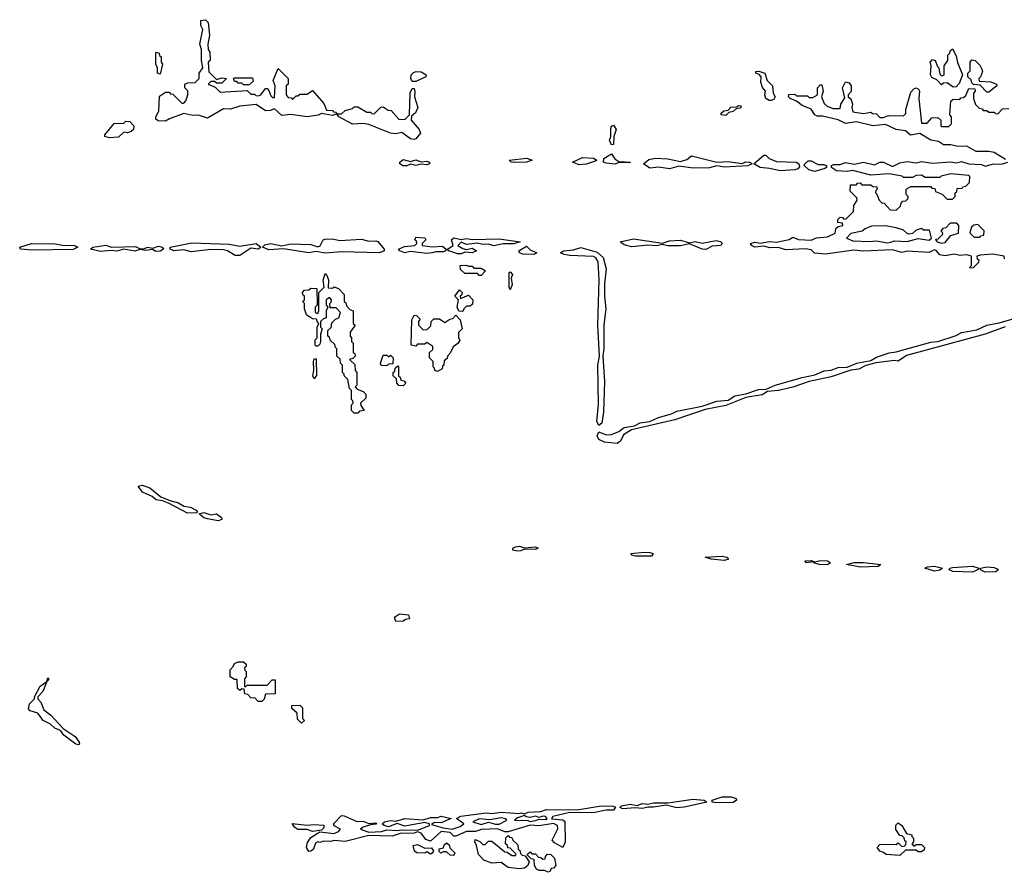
# Model space of a CAD drawing. Extents: x 1980017 to 2252640, y 74400 to 266395.
# Tile 351 of 388: x 2190440 to 2195871, y 220298 to 225000. Entities that reach past the tile are written whole.
import ezdxf

# ---------------------------------------------------------------- set-up
doc = ezdxf.new("R2010")
doc.units = 0

msp = doc.modelspace()

# ---------------------------------------------------------------- linework, layer by layer
at = {"layer": '0CON20XD'}
for points in [[(2192615, 224338.8), (2192595, 224343.3), (2192548.3, 224378.3), (2192515, 224370), (2192485, 224373.8), (2192365, 224422.5), (2192335, 224427.5), (2192275, 224423.3), (2192200, 224465), (2192190, 224480), (2192165, 224472.5), (2192105, 224482.5), (2192086.4, 224473.6), (2192025, 224463.8), (2191935, 224476.7), (2191885, 224472.5), (2191845, 224507.5), (2191821.7, 224498.3), (2191795, 224497.5), (2191745, 224532.5), (2191655, 224523.3), (2191603, 224507), (2191565, 224507.5), (2191475, 224457.5), (2191427, 224473), (2191395, 224471.2), (2191345, 224482.5), (2191266.4, 224453.6), (2191245, 224440), (2191203, 224443), (2191191.7, 224451.7), (2191190, 224465), (2191207.5, 224495), (2191211.7, 224578.3), (2191245, 224600), (2191265, 224600), (2191271.7, 224591.7), (2191285, 224590), (2191335, 224540), (2191345, 224540), (2191357, 224553), (2191367.5, 224585), (2191367, 224607), (2191350, 224625), (2191350, 224645), (2191368.3, 224651.7), (2191407, 224653), (2191430, 224675), (2191430, 224705), (2191450, 224735), (2191442.5, 224775), (2191442.5, 224835), (2191433.3, 224865), (2191450, 224945), (2191438.3, 224968.3), (2191440, 224995), (2191465, 225000), (2191480, 224985), (2191487.5, 224915), (2191477.5, 224865), (2191480, 224835), (2191488.3, 224821.7), (2191490, 224775), (2191480, 224765), (2191483, 224713), (2191525, 224670), (2191555, 224680), (2191580, 224675), (2191555, 224650), (2191525, 224650), (2191515, 224660), (2191495, 224660), (2191480, 224645), (2191518.3, 224628.3), (2191545, 224600), (2191695, 224610), (2191715, 224590), (2191735, 224590), (2191741.7, 224581.7), (2191755, 224580), (2191770, 224585), (2191795, 224620), (2191805, 224620), (2191815, 224610), (2191825, 224580), (2191835, 224570), (2191845, 224570), (2191850, 224635), (2191837.5, 224665), (2191865, 224730), (2191920, 224675), (2191920, 224645), (2191910, 224635), (2191910, 224585), (2191921.7, 224571.7), (2191938.3, 224568.3), (2191945, 224560), (2191965, 224580), (2191975, 224580), (2191985, 224590), (2192025, 224590), (2192055, 224610), (2192118.3, 224538.3), (2192131.7, 224501.7), (2192165, 224500), (2192171.7, 224491.7), (2192185, 224490), (2192190, 224480), (2192215, 224480), (2192235, 224500), (2192275, 224510), (2192285, 224520), (2192305, 224520), (2192355, 224490), (2192375, 224490), (2192381.7, 224481.7), (2192395, 224480), (2192431.7, 224518.3), (2192445, 224520), (2192471.7, 224501.7), (2192488.3, 224498.3), (2192531.7, 224451.7), (2192565, 224450), (2192590, 224475), (2192593.6, 224596.4), (2192605, 224620), (2192615, 224620), (2192620, 224605), (2192617.5, 224575), (2192636.7, 224515), (2192623, 224487), (2192601.7, 224468.3), (2192600, 224445), (2192644.1, 224394.1), (2192651.2, 224375), (2192625, 224343.8), (2192615, 224338.8)], [(2195588.3, 224628.3), (2195555, 224652.5), (2195535, 224650), (2195525, 224640), (2195498.3, 224668.3), (2195470.7, 224680.7), (2195463.3, 224695), (2195467.5, 224745), (2195462.5, 224765), (2195475, 224780), (2195490, 224775), (2195501.7, 224741.7), (2195510, 224735), (2195515, 224700), (2195525, 224690), (2195540, 224695), (2195540, 224745), (2195560, 224775), (2195560, 224805), (2195570, 224815), (2195571.7, 224828.3), (2195585, 224840), (2195605, 224800), (2195613, 224763), (2195640, 224695), (2195622.5, 224647.5), (2195605, 224630), (2195588.3, 224628.3)], [(2191215, 224700), (2191200, 224705), (2191200, 224735), (2191190, 224755), (2191190, 224815), (2191195, 224820), (2191210, 224815), (2191211.7, 224801.7), (2191220, 224795), (2191220, 224765), (2191227.5, 224755), (2191215, 224700)], [(2195785, 224600), (2195775, 224600), (2195738.3, 224638.3), (2195701.7, 224641.7), (2195691.7, 224651.7), (2195688.3, 224668.3), (2195670, 224685), (2195670, 224705), (2195681.7, 224718.3), (2195682.5, 224765), (2195691.7, 224778.3), (2195710, 224775), (2195735, 224750), (2195747, 224727), (2195750, 224715), (2195740, 224685), (2195730, 224675), (2195731.7, 224661.7), (2195796.4, 224656.4), (2195827.5, 224645), (2195830, 224635), (2195785, 224600)], [(2191705, 224640), (2191675, 224640), (2191665, 224650), (2191645, 224650), (2191638.3, 224658.3), (2191625, 224660), (2191620, 224675), (2191625, 224680), (2191725, 224680), (2191728.3, 224661.7), (2191705, 224640)], [(2192625, 224660), (2192605, 224660), (2192596.7, 224675), (2192600, 224695), (2192611.7, 224708.3), (2192626.1, 224713.9), (2192655, 224712.5), (2192682.5, 224695), (2192680, 224685), (2192625, 224660)], [(2194585, 224554), (2194574, 224554), (2194556.2, 224566.2), (2194550, 224585), (2194553.3, 224605), (2194536.4, 224626.4), (2194527.5, 224655), (2194530, 224685), (2194518.3, 224698.3), (2194500, 224705), (2194500, 224715), (2194516.4, 224716.4), (2194550, 224705), (2194562.5, 224665), (2194592.5, 224635), (2194596.7, 224595), (2194606.7, 224575), (2194599.7, 224560.3), (2194585, 224554)], [(2195878.3, 224228.3), (2195815, 224266.7), (2195785, 224272.5), (2195715, 224272.5), (2195665, 224302.5), (2195615, 224300), (2195575, 224310), (2195535, 224310), (2195507.7, 224327.7), (2195466.4, 224336.4), (2195405, 224372.5), (2195353, 224363), (2195325, 224386.7), (2195274, 224394), (2195215, 224422.5), (2195145, 224413.8), (2195055, 224436.7), (2194995, 224426.7), (2194955, 224447.5), (2194868.3, 224468.3), (2194838.3, 224468.3), (2194826, 224476), (2194805, 224506.7), (2194755, 224527.5), (2194725, 224550), (2194690, 224565), (2194680, 224575), (2194681.7, 224588.3), (2194715, 224590), (2194725, 224580), (2194785, 224580), (2194795, 224570), (2194815, 224570), (2194840, 224585), (2194840, 224625), (2194855, 224640), (2194865, 224640), (2194872.5, 224605), (2194862.5, 224575), (2194877, 224537), (2194893, 224523), (2194925, 224510), (2194965, 224510), (2194970, 224535), (2194991.7, 224568.3), (2194977.5, 224625), (2194995, 224657.5), (2195015, 224652.5), (2195026.7, 224635), (2195026.4, 224603.6), (2195010, 224585), (2195010, 224575), (2195023.6, 224563.6), (2195033.3, 224535), (2195030, 224515), (2195035, 224492.5), (2195095, 224482.5), (2195135, 224490), (2195143, 224483), (2195165, 224480), (2195185, 224460), (2195205, 224460), (2195231.7, 224471.7), (2195315, 224470), (2195327, 224483), (2195327.5, 224505), (2195355, 224600), (2195371.2, 224618.8), (2195385, 224623.8), (2195397.7, 224617.7), (2195403.3, 224605), (2195400, 224565), (2195415, 224430), (2195445, 224430), (2195471.7, 224458.3), (2195505, 224460), (2195520, 224445), (2195520, 224415), (2195525, 224410), (2195565, 224410), (2195580, 224425), (2195580, 224465), (2195570, 224475), (2195575, 224550), (2195588.3, 224561.7), (2195625, 224560), (2195631.7, 224568.3), (2195645, 224570), (2195658.3, 224581.7), (2195675, 224620), (2195708.3, 224618.3), (2195710, 224605), (2195700, 224595), (2195700, 224565), (2195711.7, 224531.7), (2195731.7, 224511.7), (2195748.3, 224508.3), (2195755, 224500), (2195775, 224500), (2195785, 224490), (2195815, 224490), (2195821.7, 224481.7), (2195835, 224480), (2195861.7, 224508.3), (2195895, 224510)], [(2194335, 224472.5), (2194310, 224475), (2194310, 224485), (2194323, 224497), (2194348.3, 224501.7), (2194363, 224517), (2194395, 224520), (2194405, 224527.5), (2194420, 224525), (2194415, 224512.5), (2194391.7, 224508.3), (2194376.1, 224493.9), (2194351.7, 224488.3), (2194335, 224472.5)], [(2190935, 224347.5), (2190910, 224355), (2190910, 224365), (2190961.7, 224428.3), (2191015, 224430), (2191025, 224440), (2191048.3, 224438.3), (2191070, 224415), (2191067.5, 224395), (2191055, 224383.3), (2191035, 224376.7), (2191015, 224380), (2190985, 224351.2), (2190935, 224347.5)], [(2193705, 224310), (2193693.8, 224335), (2193700, 224355), (2193700.3, 224399.7), (2193705, 224412.5), (2193715, 224417.5), (2193730, 224395), (2193716.7, 224355), (2193715, 224312.5), (2193705, 224310)], [(2193525, 224200), (2193490, 224215), (2193545, 224240.6), (2193605.8, 224235.8), (2193622.5, 224225), (2193619.3, 224220.7), (2193565, 224204), (2193525, 224200)], [(2193725, 224204), (2193675, 224208), (2193660, 224215), (2193661.2, 224235), (2193705, 224260), (2193723.1, 224233.1), (2193745, 224217.5), (2193807.5, 224215), (2193805, 224210), (2193745, 224212.5), (2193725, 224204)], [(2194025, 224178), (2193965, 224185.8), (2193915, 224180.8), (2193880, 224205), (2193910.5, 224229.5), (2193947.1, 224237.1), (2194015, 224233.3), (2194085, 224217.1), (2194120.3, 224229.7), (2194145, 224250), (2194285, 224214), (2194348.3, 224218.3), (2194425, 224206.7), (2194445, 224216), (2194467.5, 224215), (2194480, 224205), (2194456.1, 224193.9), (2194325, 224187.5), (2194285, 224194), (2194245, 224183.8), (2194155, 224180.8), (2194075, 224192), (2194025, 224178)], [(2194635, 224166.2), (2194575, 224180), (2194525, 224184), (2194490, 224205), (2194545, 224253.3), (2194555, 224253.3), (2194574.3, 224234.3), (2194615, 224217.5), (2194725, 224213.8), (2194737.5, 224205), (2194741.7, 224188.3), (2194732.5, 224177.5), (2194715, 224172.5), (2194635, 224166.2)], [(2192575, 224193.3), (2192553.6, 224193.6), (2192537.5, 224205), (2192537.5, 224215), (2192555, 224228.8), (2192595, 224217.5), (2192625, 224226.7), (2192655, 224216.7), (2192685, 224220), (2192700, 224215), (2192700, 224205), (2192685, 224200), (2192655, 224202.5), (2192625, 224196.7), (2192595, 224202.5), (2192575, 224193.3)], [(2193171.7, 224211.7), (2193150, 224215), (2193140, 224225), (2193237, 224237), (2193267.5, 224225), (2193235, 224214.3), (2193171.7, 224211.7)], [(2194825, 224163.3), (2194792.3, 224172.3), (2194767.5, 224195), (2194770, 224205), (2194788.8, 224221.2), (2194805, 224222), (2194845, 224200.8), (2194875, 224201.2), (2194890, 224195), (2194890, 224185), (2194880.7, 224179.3), (2194825, 224163.3)], [(2195021.7, 224088.3), (2195055, 224090), (2195061.7, 224098.3), (2195075, 224100), (2195085, 224090), (2195135, 224090), (2195145, 224080), (2195168.3, 224078.3), (2195170, 224065), (2195161.7, 224058.3), (2195160, 224045), (2195168.3, 224038.3), (2195180, 224005), (2195195, 223990), (2195208.3, 223988.3), (2195241.7, 223951.7), (2195275, 223950), (2195298.3, 223971.7), (2195301.7, 223988.3), (2195311.7, 223998.3), (2195328.3, 224001.7), (2195338.3, 224011.7), (2195340, 224025), (2195330, 224035), (2195330, 224065), (2195355, 224080), (2195465, 224080), (2195471.7, 224071.7), (2195488.3, 224068.3), (2195491.7, 224051.7), (2195528.3, 224038.3), (2195555, 224010), (2195585, 224010), (2195600, 224025), (2195600, 224045), (2195608.3, 224051.7), (2195611.7, 224068.3), (2195638.3, 224071.7), (2195641.7, 224078.3), (2195658.3, 224081.7), (2195678.3, 224101.7), (2195680, 224135), (2195675, 224140), (2195575, 224150), (2195523, 224137), (2195515, 224130), (2195435, 224130), (2195415, 224142.5), (2195385, 224140), (2195365, 224130), (2195315, 224130), (2195307, 224137), (2195235, 224150), (2195135, 224142.5), (2195035, 224167.5), (2195005, 224162.5), (2194945, 224166.7), (2194917.5, 224185), (2194917.5, 224195), (2194928.3, 224201.7), (2194965, 224202), (2194995, 224212.5), (2195043.6, 224203.6), (2195094.3, 224214.3), (2195155, 224200), (2195185, 224213.8), (2195205, 224214), (2195255, 224190), (2195295, 224210), (2195335, 224217.5), (2195385, 224211.4), (2195415, 224218), (2195475, 224209.2), (2195575, 224216), (2195605, 224211.4), (2195635, 224217.1), (2195675.5, 224204.5), (2195745, 224201.2), (2195765, 224192.5), (2195806.2, 224203.8), (2195860, 224205), (2195890, 224215)], [(2195871.7, 223681.7), (2195870, 223695), (2195805, 223706), (2195738.3, 223701.7), (2195720, 223695), (2195721.7, 223681.7), (2195730, 223675), (2195728.3, 223661.7), (2195698.3, 223631.7), (2195685, 223630), (2195680, 223635), (2195690, 223645), (2195690, 223695), (2195665, 223702.5), (2195625, 223700), (2195593.6, 223706.4), (2195545, 223697.5), (2195515, 223702.5), (2195495, 223727.5), (2195485, 223730), (2195455, 223716.7), (2195335, 223723.8), (2195305, 223715.8), (2195255, 223730), (2195095, 223722.9), (2195041.1, 223728.9), (2194885, 223706.7), (2194823, 223713), (2194805, 223730), (2194775, 223736.2), (2194665, 223730.8), (2194623.6, 223743.6), (2194577.7, 223742.3), (2194545, 223750), (2194495, 223746.2), (2194477.5, 223755), (2194470, 223765), (2194495, 223773.8), (2194525, 223766.7), (2194575, 223776.2), (2194615, 223773.3), (2194685, 223787.5), (2194705, 223800), (2194735, 223787.5), (2194805, 223783.3), (2194835, 223797.5), (2194895, 223802.5), (2194938.3, 223821.7), (2194941.7, 223848.3), (2194955, 223860), (2194980, 223865), (2194978.3, 223878.3), (2194951.7, 223881.7), (2194951.7, 223898.3), (2194965, 223910), (2194978.3, 223908.3), (2194985, 223900), (2194998.3, 223901.7), (2195038.3, 223941.7), (2195040, 223975), (2195060, 224005), (2195058.3, 224018.3), (2195020, 224055), (2195021.7, 224088.3)], [(2195225, 223770), (2195245, 223773.8), (2195265, 223780), (2195335, 223777.5), (2195395, 223792.5), (2195456.7, 223783.3), (2195470, 223795), (2195458.3, 223838.3), (2195425, 223840), (2195415, 223847.5), (2195385, 223840), (2195365, 223820), (2195345, 223817.5), (2195335, 223820), (2195315, 223840), (2195275, 223852.5), (2195215, 223862.5), (2195138.3, 223861.7), (2195103, 223847), (2195087, 223833), (2195025, 223820), (2195000, 223795), (2195035, 223780), (2195125, 223776.7), (2195165, 223781.2), (2195225, 223770)], [(2195525, 223766.7), (2195545, 223771.2), (2195575, 223810), (2195618.3, 223821.7), (2195620, 223865), (2195608.3, 223878.3), (2195573, 223877), (2195548.3, 223851.7), (2195531.7, 223848.3), (2195520, 223835), (2195528.3, 223828.3), (2195530, 223815), (2195505, 223790), (2195491.7, 223788.3), (2195500, 223775), (2195525, 223766.7)], [(2195735, 223800), (2195741.7, 223808.3), (2195758.3, 223811.7), (2195760, 223835), (2195725, 223870), (2195703, 223867), (2195690, 223855), (2195680, 223825), (2195705, 223800), (2195735, 223800)], [(2190508.7, 223728.7), (2190443.6, 223733.6), (2190440, 223745), (2190504.6, 223765.4), (2190635, 223764.4), (2190675, 223755.8), (2190742.5, 223755), (2190760, 223745), (2190735, 223732.5), (2190508.7, 223728.7)], [(2191191.7, 223721.7), (2191173, 223733), (2191135, 223727.5), (2191105, 223732.5), (2191075, 223722.5), (2191015, 223733.8), (2190975, 223722.5), (2190945, 223727.5), (2190885, 223722), (2190830, 223735), (2190843.9, 223746.1), (2190915, 223755.8), (2190946.1, 223746.1), (2191078.8, 223748.8), (2191105, 223736.7), (2191125, 223736.7), (2191145, 223746), (2191175, 223740), (2191205, 223750), (2191225.6, 223745.6), (2191233.3, 223735), (2191215, 223722.5), (2191191.7, 223721.7)], [(2191629.1, 223699.1), (2191585.4, 223725.4), (2191565, 223730), (2191495, 223732.5), (2191385, 223719.4), (2191345, 223730), (2191290, 223725), (2191270, 223735), (2191270, 223745), (2191390.2, 223769.8), (2191595, 223761.8), (2191655, 223750.6), (2191745, 223765.8), (2191770, 223745), (2191757.5, 223735), (2191715, 223739.2), (2191655, 223699.2), (2191629.1, 223699.1)], [(2192125, 223711.5), (2192075, 223721.1), (2192035, 223714.2), (2191895, 223736.7), (2191815, 223730), (2191780, 223745), (2191792.1, 223757.9), (2191825, 223765.6), (2191885, 223753.3), (2191935.6, 223764.4), (2192045, 223759.4), (2192085, 223746.9), (2192096.7, 223753.3), (2192114.3, 223785.7), (2192125, 223788.8), (2192165, 223790.8), (2192205, 223782.5), (2192325, 223789.2), (2192365, 223779.2), (2192405, 223780.8), (2192415.8, 223775.8), (2192451.2, 223735), (2192450, 223725), (2192425, 223714.5), (2192215, 223720.4), (2192125, 223711.5)], [(2192685, 223710), (2192595, 223721.2), (2192564.1, 223714.1), (2192537.5, 223725), (2192530, 223735), (2192561.7, 223748.3), (2192620, 223755), (2192630, 223765), (2192628.3, 223778.3), (2192620, 223785), (2192625, 223800), (2192675, 223797.5), (2192680, 223785), (2192660, 223765), (2192660, 223755), (2192715, 223746.7), (2192771.7, 223751.7), (2192792.5, 223735), (2192790, 223725), (2192775, 223718.8), (2192735, 223720), (2192715, 223714), (2192685, 223710)], [(2192855, 223708.6), (2192807.5, 223725), (2192800, 223735), (2192830, 223755), (2192822.5, 223785), (2192835, 223797.5), (2192875, 223787.5), (2192905, 223793.3), (2192935, 223787.5), (2193085, 223791.2), (2193200, 223775), (2193165.9, 223764.1), (2193106.1, 223763.9), (2193055, 223752.5), (2193025, 223762.5), (2192995, 223760), (2192965, 223767.5), (2192905, 223760), (2192875, 223772.5), (2192857.5, 223755), (2192885, 223737.5), (2192905, 223732.5), (2192935, 223740), (2192960, 223725), (2192935, 223714), (2192895, 223717.5), (2192875, 223708.8), (2192855, 223708.6)], [(2194225, 223732), (2194205, 223734), (2194135, 223763.3), (2194085, 223752.9), (2194015, 223752.5), (2193985, 223760), (2193955, 223752), (2193905, 223756.7), (2193816.8, 223746.8), (2193775, 223758), (2193752.5, 223775), (2193825, 223791.9), (2193985, 223767.5), (2194025, 223780), (2194085, 223784), (2194135, 223770), (2194165, 223776), (2194205, 223768), (2194281.7, 223781.7), (2194305, 223776.7), (2194315, 223767.5), (2194307.5, 223755), (2194258.8, 223751.2), (2194225, 223732)], [(2193275, 223704.2), (2193215, 223707.5), (2193196.7, 223715), (2193192.5, 223725), (2193235, 223750), (2193255, 223730), (2193292.5, 223715), (2193275, 223704.2)], [(2193635, 222762.5), (2193624, 222785), (2193631.9, 222875), (2193629.4, 223095), (2193638, 223145), (2193628.1, 223315), (2193635.6, 223565), (2193630, 223665), (2193617.3, 223687.3), (2193605, 223693.6), (2193475, 223700), (2193442.5, 223705), (2193422.5, 223715), (2193440, 223725), (2193495, 223730), (2193535, 223742.9), (2193625, 223717.8), (2193657.7, 223687.6), (2193674.6, 223625), (2193666.3, 223543.7), (2193665.5, 223474.5), (2193673.5, 223405), (2193661.8, 223315), (2193662.4, 223187.6), (2193657.1, 223145), (2193665.5, 223004.5), (2193660, 222835), (2193650, 222775), (2193635, 222762.5)], [(2192985, 223590), (2192975, 223590), (2192965, 223600), (2192895, 223600), (2192871.7, 223621.7), (2192870, 223645), (2192903, 223647), (2192915, 223640), (2192935, 223640), (2192945, 223630), (2192985, 223630), (2193010, 223615), (2192985, 223590)], [(2192305, 222830), (2192285, 222830), (2192270, 222845), (2192270, 222875), (2192280, 222885), (2192278.3, 222898.3), (2192270, 222905), (2192270, 222955), (2192260, 222965), (2192250, 223015), (2192230, 223035), (2192230, 223045), (2192220, 223055), (2192220, 223095), (2192210, 223105), (2192208.3, 223128.3), (2192190, 223145), (2192190, 223185), (2192181.7, 223191.7), (2192178.3, 223208.3), (2192151.7, 223231.7), (2192148.3, 223248.3), (2192140, 223255), (2192140, 223285), (2192158.3, 223301.7), (2192161.7, 223328.3), (2192181.7, 223348.3), (2192200, 223355), (2192210, 223385), (2192185, 223410), (2192151.7, 223411.7), (2192150, 223435), (2192158.3, 223441.7), (2192160, 223455), (2192148.3, 223468.3), (2192130, 223455), (2192130, 223425), (2192140, 223415), (2192130, 223395), (2192130, 223355), (2192115, 223350), (2192100, 223335), (2192100, 223305), (2192107.5, 223295), (2192100, 223265), (2192100, 223225), (2192095, 223210), (2192085, 223200), (2192075, 223200), (2192070, 223205), (2192070, 223235), (2192080, 223245), (2192080, 223305), (2192090, 223325), (2192080, 223335), (2192078.3, 223348.3), (2192055, 223350), (2192021.7, 223371.7), (2192010, 223405), (2192010, 223435), (2192000, 223445), (2192010, 223455), (2192010, 223475), (2192001.7, 223481.7), (2192000, 223495), (2192011.7, 223508.3), (2192035, 223510), (2192045, 223520), (2192078.3, 223518.3), (2192080, 223425), (2192070, 223415), (2192070, 223385), (2192085, 223380), (2192090, 223395), (2192090, 223495), (2192120, 223525), (2192113, 223563), (2192125, 223600), (2192135, 223590), (2192142.5, 223565), (2192141.7, 223521.7), (2192165, 223520), (2192175, 223527.5), (2192198.3, 223518.3), (2192230, 223485), (2192230, 223445), (2192238.3, 223438.3), (2192241.7, 223421.7), (2192261.7, 223401.7), (2192280, 223395), (2192280, 223325), (2192290, 223315), (2192262.5, 223277.5), (2192262.5, 223255), (2192270, 223245), (2192270, 223225), (2192280, 223215), (2192280, 223165), (2192288.3, 223158.3), (2192290, 223145), (2192278.3, 223131.7), (2192260, 223125), (2192288.3, 223098.3), (2192290, 223065), (2192300, 223055), (2192300, 222985), (2192290, 222975), (2192301.7, 222961.7), (2192335, 222950), (2192350, 222935), (2192348.3, 222911.7), (2192320, 222885), (2192321.7, 222871.7), (2192340, 222845), (2192315, 222840), (2192305, 222830)], [(2193145, 223510), (2193140, 223525), (2193140, 223605), (2193145, 223610), (2193157.5, 223595), (2193150, 223575), (2193157, 223537), (2193145, 223510)], [(2192885, 223390), (2192861.7, 223391.7), (2192852.5, 223415), (2192860, 223455), (2192840, 223475), (2192865, 223510), (2192880, 223495), (2192878.3, 223481.7), (2192870, 223475), (2192871.7, 223461.7), (2192915, 223480), (2192940, 223455), (2192938.3, 223431.7), (2192925, 223420), (2192905, 223420), (2192890, 223405), (2192885, 223390)], [(2192745, 223060), (2192730, 223065), (2192728.3, 223078.3), (2192720, 223085), (2192720, 223115), (2192700, 223135), (2192700, 223165), (2192718.3, 223181.7), (2192718.3, 223198.3), (2192685, 223220), (2192675, 223210), (2192635, 223210), (2192625, 223200), (2192600, 223205), (2192603.3, 223345), (2192615, 223370), (2192628.3, 223368.3), (2192648.3, 223348.3), (2192640, 223335), (2192640, 223315), (2192665, 223290), (2192688.3, 223291.7), (2192708.3, 223311.7), (2192710, 223335), (2192725, 223350), (2192755, 223350), (2192785, 223330), (2192811.7, 223348.3), (2192828.3, 223351.7), (2192845, 223370), (2192870, 223345), (2192880, 223295), (2192860, 223275), (2192860, 223245), (2192867, 223233), (2192856.4, 223213.6), (2192830, 223195), (2192815, 223160), (2192800, 223145), (2192798.3, 223131.7), (2192781.7, 223118.3), (2192780, 223095), (2192771.7, 223088.3), (2192770, 223075), (2192745, 223060)], [(2195875, 223306.2), (2195765, 223266), (2195331.5, 223148.5), (2195285, 223117.5), (2195265, 223121.2), (2195162.9, 223107.1), (2195107.7, 223092.3), (2195067.9, 223072.1), (2195023.9, 223066.1), (2194915, 223030), (2194795, 223004), (2194705, 222972.9), (2194625, 222954.2), (2194565, 222950), (2194535, 222931.4), (2194445, 222916.7), (2194335, 222872.5), (2194220.3, 222849.7), (2194053.9, 222793.9), (2193815, 222738.8), (2193770.2, 222709.8), (2193754.2, 222675), (2193735, 222662.9), (2193665, 222670.6), (2193634.5, 222684.5), (2193625.7, 222705), (2193635, 222726.2), (2193675, 222710.4), (2193705, 222712.5), (2193745, 222728.1), (2193775, 222750.6), (2193830.8, 222759.2), (2193863.1, 222776.9), (2193916.1, 222783.9), (2193963.5, 222806.5), (2194034.6, 222825.4), (2194065, 222840), (2194205, 222869.2), (2194285, 222896.5), (2194347.7, 222902.3), (2194384.6, 222925.4), (2194445, 222935.7), (2194515, 222961.1), (2194557, 222963), (2194607.5, 222985), (2194755.7, 223025.7), (2194825, 223040.6), (2194877.2, 223062.8), (2194915, 223067.8), (2194955, 223081.5), (2195005, 223083.3), (2195057.5, 223105), (2195135, 223120), (2195165, 223138.9), (2195235, 223163.3), (2195275, 223168.1), (2195465, 223221.4), (2195505, 223225.8), (2195605, 223257.5), (2195635, 223275.6), (2195720, 223290), (2195774.2, 223315.8), (2195842.7, 223327.3), (2195925, 223352)], [(2192065, 223020), (2192057.5, 223035), (2192062.5, 223065), (2192060, 223115), (2192065, 223130), (2192075, 223130), (2192077, 223037), (2192065, 223020)], [(2192465, 223090), (2192433, 223093), (2192430, 223105), (2192445, 223150), (2192465, 223150), (2192475, 223140), (2192485, 223150), (2192500, 223135), (2192498.3, 223101.7), (2192475, 223100), (2192465, 223090)], [(2192555, 222980), (2192531.7, 222981.7), (2192520, 222995), (2192518.3, 223018.3), (2192500, 223035), (2192500, 223055), (2192508.3, 223061.7), (2192511.7, 223078.3), (2192525, 223090), (2192530, 223085), (2192530, 223035), (2192538.3, 223028.3), (2192541.7, 223011.7), (2192558.3, 223008.3), (2192570, 222995), (2192555, 222980)], [(2191365, 222278.8), (2191265, 222332.5), (2191227, 222347), (2191192.3, 222352.3), (2191170, 222370), (2191117.5, 222395), (2191093, 222427), (2191115, 222432.5), (2191157.7, 222417.7), (2191219.3, 222369.3), (2191267.5, 222347.5), (2191315.9, 222335.9), (2191345, 222316.7), (2191381.7, 222311.7), (2191412.5, 222295), (2191420, 222285), (2191415, 222280), (2191365, 222278.8)], [(2191535, 222236.2), (2191475, 222246.7), (2191455, 222253.3), (2191430, 222275), (2191455, 222281.2), (2191495, 222270), (2191525, 222273.8), (2191553.3, 222255), (2191555, 222243.3), (2191535, 222236.2)], [(2193185, 222068.8), (2193160, 222075), (2193160, 222085), (2193175, 222093.3), (2193195.9, 222095.9), (2193225, 222087.5), (2193285, 222092.5), (2193300, 222085), (2193285, 222077.5), (2193225, 222080), (2193205, 222071.2), (2193185, 222068.8)], [(2193925, 222042), (2193835, 222042), (2193820, 222045), (2193810, 222055), (2193885.9, 222064.1), (2193915, 222062), (2193933.3, 222055), (2193925, 222042)], [(2194325, 222016.7), (2194254.1, 222024.1), (2194220, 222035), (2194315, 222041.2), (2194340, 222035), (2194350, 222025), (2194345, 222023.3), (2194325, 222016.7)], [(2194895, 221992.5), (2194850, 221995), (2194820, 222005), (2194820, 222010), (2194780, 222005), (2194770, 222015), (2194805, 222018), (2194825, 222010), (2194855, 222017.5), (2194895, 222016), (2194912.5, 222005), (2194895, 221992.5)], [(2195075, 221980), (2195000, 221995), (2195043, 222007), (2195095, 222005.8), (2195190, 221995), (2195175, 221984.2), (2195075, 221980)], [(2195485, 221957.5), (2195432.5, 221975), (2195447, 221983), (2195485, 221985.8), (2195530, 221975), (2195515, 221964), (2195485, 221957.5)], [(2195695, 221953.1), (2195586.4, 221956.4), (2195567.5, 221965), (2195570, 221975), (2195585, 221978.8), (2195695, 221986), (2195730, 221975), (2195722.5, 221965), (2195695, 221953.1)], [(2195765, 221952.9), (2195740, 221965), (2195740, 221975), (2195775, 221982), (2195815, 221978.8), (2195835, 221970), (2195836.7, 221965), (2195825, 221954), (2195765, 221952.9)], [(2192515, 221680), (2192507.5, 221705), (2192535, 221723.3), (2192585, 221716.7), (2192590, 221695), (2192568.3, 221691.7), (2192555, 221682.5), (2192515, 221680)], [(2191775, 221240), (2191755, 221240), (2191738.3, 221258.3), (2191715, 221260), (2191698.3, 221278.3), (2191681.7, 221281.7), (2191678.3, 221308.3), (2191665, 221310), (2191655, 221300), (2191641.7, 221311.7), (2191640, 221360), (2191625, 221360), (2191600, 221375), (2191600, 221415), (2191618.3, 221431.7), (2191625, 221450), (2191645, 221457.5), (2191675, 221457.5), (2191690, 221445), (2191688.3, 221431.7), (2191680, 221425), (2191681.7, 221411.7), (2191690, 221405), (2191690, 221375), (2191680, 221365), (2191680, 221325), (2191685, 221320), (2191695, 221330), (2191805, 221330), (2191831.7, 221358.3), (2191848.3, 221358.3), (2191848.3, 221281.7), (2191795, 221280), (2191788.3, 221251.7), (2191775, 221240)], [(2190765, 221000), (2190750, 221005), (2190683.9, 221053.9), (2190665, 221080), (2190633, 221093), (2190610, 221115), (2190570, 221135), (2190540, 221175), (2190498.3, 221188.3), (2190488.3, 221198.3), (2190493.9, 221226.1), (2190522.5, 221255), (2190522.5, 221265), (2190553.3, 221325), (2190590, 221350), (2190595, 221370), (2190600, 221365), (2190597.5, 221355), (2190590, 221350), (2190567.5, 221295), (2190540, 221265), (2190540, 221255), (2190556.1, 221236.1), (2190573.6, 221193.6), (2190612.5, 221165), (2190680.7, 221090.7), (2190746.4, 221046.4), (2190767.5, 221015), (2190770, 221005), (2190765, 221000)], [(2191995, 221120), (2191971.7, 221141.7), (2191970, 221175), (2191941.7, 221201.7), (2191941.7, 221218.3), (2191985, 221220), (2192000, 221205), (2192000, 221145), (2192010, 221135), (2191995, 221120)], [(2194285, 220680), (2194260, 220685), (2194260, 220695), (2194315, 220713.8), (2194365, 220714), (2194392.5, 220705), (2194393.3, 220695), (2194375, 220682.9), (2194285, 220680)], [(2192035, 220412.5), (2192022, 220435), (2192028.3, 220461.7), (2192045, 220490), (2192095, 220520), (2192175, 220511.2), (2192198.3, 220521.7), (2192210, 220535), (2192174.2, 220554.2), (2192170, 220565), (2192215, 220610), (2192229.6, 220609.5), (2192295, 220578.8), (2192337.7, 220577.7), (2192365, 220567.5), (2192405, 220570), (2192410, 220565), (2192405, 220562.5), (2192375, 220560), (2192335, 220546.7), (2192320, 220535), (2192365, 220518.8), (2192435, 220523.3), (2192465, 220532.5), (2192525, 220527.5), (2192545, 220532.5), (2192635, 220530), (2192700, 220555), (2192700, 220565), (2192675, 220572.5), (2192565, 220552.5), (2192522.5, 220567.5), (2192475, 220547.5), (2192450, 220555), (2192440, 220565), (2192452.5, 220575), (2192485, 220583.3), (2192515, 220580), (2192565, 220593.8), (2192665, 220587.5), (2192705, 220600), (2192745, 220600), (2192765, 220608), (2192820, 220595), (2192765, 220570), (2192728.3, 220571.7), (2192711.7, 220561.7), (2192775, 220542.5), (2192825, 220536.2), (2192869.6, 220550.5), (2192890, 220565), (2192850, 220595), (2192872.7, 220607.3), (2193013.8, 220626.2), (2193045, 220621.2), (2193095, 220630), (2193195, 220622.5), (2193206.2, 220626.2), (2193225, 220620), (2193245, 220628.8), (2193315, 220633.3), (2193346.1, 220643.9), (2193515, 220642.5), (2193646.4, 220663.6), (2193713, 220663), (2193727, 220657), (2193715, 220640), (2193675, 220640), (2193603.6, 220626.4), (2193475, 220627.5), (2193380, 220605), (2193373, 220593), (2193435, 220586.7), (2193447, 220577), (2193448.1, 220465), (2193435, 220434), (2193389.6, 220459.5), (2193377.5, 220475), (2193407.7, 220537.7), (2193405.8, 220555.8), (2193385, 220567.5), (2193305, 220553.8), (2193255, 220557.5), (2193135, 220520), (2193115, 220520), (2193075, 220537.5), (2192986.4, 220533.6), (2192955, 220522.5), (2192905, 220522.5), (2192845, 220496.7), (2192835, 220497.5), (2192815, 220517.5), (2192765, 220522.5), (2192705, 220470), (2192679.3, 220479.3), (2192655, 220512.5), (2192635, 220520), (2192615, 220512.5), (2192538.3, 220511.7), (2192495, 220496.7), (2192428.3, 220498.3), (2192365, 220500), (2192235, 220467.5), (2192175, 220472.5), (2192155, 220467.5), (2192115, 220470), (2192095, 220462.5), (2192083.6, 220466.4), (2192072.3, 220457.7), (2192060, 220425), (2192045, 220413.3), (2192035, 220412.5)], [(2193767, 220647), (2193750, 220655), (2193760, 220665), (2193807, 220673), (2193845, 220666.7), (2193875, 220676.2), (2193905, 220672.5), (2193935, 220681.2), (2194015, 220680), (2194155, 220701.2), (2194215, 220696.2), (2194230, 220685), (2194105, 220656), (2194065, 220653.8), (2194005, 220667.5), (2193935, 220656.2), (2193905, 220657.5), (2193875, 220648.8), (2193835, 220653.3), (2193767, 220647)], [(2193255, 220577.5), (2193285, 220583.8), (2193305, 220590), (2193341.7, 220588.3), (2193350, 220595), (2193340, 220605), (2193325, 220607.5), (2193305, 220600), (2193285, 220606.7), (2193255, 220600), (2193233, 220603), (2193225, 220610), (2193185, 220597.5), (2193170, 220585), (2193243, 220583), (2193255, 220577.5)], [(2192055, 220523.3), (2192025, 220533.8), (2191974.2, 220534.2), (2191956.7, 220545), (2191943, 220567), (2192025, 220556.7), (2192065, 220561.2), (2192117, 220557), (2192117, 220543), (2192105, 220530), (2192055, 220523.3)], [(2192985, 220561.2), (2193025, 220573.3), (2193065, 220562.5), (2193085, 220563.3), (2193127.5, 220585), (2193121.7, 220591.7), (2193095, 220598), (2193033, 220587), (2192975, 220592.5), (2192940, 220575), (2192985, 220561.2)], [(2195295, 220390), (2195220, 220395), (2195205, 220407.5), (2195183.9, 220413.9), (2195170, 220435), (2195185, 220450), (2195205, 220452.5), (2195275, 220450), (2195285, 220460), (2195305, 220440), (2195318.3, 220441.7), (2195328.3, 220451.7), (2195330, 220465), (2195321.7, 220471.7), (2195318.3, 220488.3), (2195308.3, 220498.3), (2195295, 220500), (2195273, 220533), (2195273, 220557), (2195285, 220570), (2195306.4, 220556.4), (2195331.7, 220511.7), (2195360, 220505), (2195360, 220495), (2195370, 220485), (2195370, 220465), (2195360, 220455), (2195371.7, 220441.7), (2195385, 220450), (2195415, 220450), (2195430, 220435), (2195428.3, 220421.7), (2195415, 220410), (2195395, 220410), (2195385, 220420), (2195325, 220420), (2195295, 220390)], [(2193195, 220316.7), (2193135, 220323.3), (2193095, 220352.5), (2193045, 220347.5), (2193000, 220365), (2192970, 220395), (2192960, 220445), (2192950, 220465), (2192951.7, 220478.3), (2192978.3, 220468.3), (2192995, 220450), (2193008.3, 220451.7), (2193025, 220470), (2193045, 220470), (2193115, 220410), (2193128.3, 220408.3), (2193155, 220390), (2193175, 220390), (2193178.3, 220398.3), (2193145, 220430), (2193131.7, 220431.7), (2193130, 220445), (2193120, 220455), (2193121.7, 220488.3), (2193135, 220500), (2193141.7, 220491.7), (2193155, 220490), (2193160, 220475), (2193188.3, 220448.3), (2193190, 220425), (2193198.3, 220418.3), (2193201.7, 220401.7), (2193211.7, 220391.7), (2193228.3, 220388.3), (2193250, 220355), (2193242.5, 220335), (2193225, 220320), (2193195, 220316.7)], [(2192705, 220397.5), (2192685, 220410), (2192675, 220402.5), (2192630, 220405), (2192617.5, 220415), (2192610, 220445), (2192635, 220450), (2192675, 220430), (2192711.7, 220431.7), (2192722.5, 220415), (2192715, 220402.5), (2192705, 220397.5)], [(2192835, 220390), (2192815, 220392.5), (2192795, 220410), (2192775, 220410), (2192763, 220403), (2192753, 220413), (2192753, 220427), (2192778.3, 220431.7), (2192781.7, 220448.3), (2192795, 220460), (2192808.3, 220448.3), (2192811.7, 220431.7), (2192840, 220405), (2192835, 220390)], [(2193355, 220297.5), (2193335, 220307.5), (2193305, 220307.5), (2193290, 220315), (2193280, 220335), (2193278.3, 220368.3), (2193261.7, 220371.7), (2193241.7, 220391.7), (2193241.7, 220398.3), (2193255, 220410), (2193265, 220400), (2193285, 220400), (2193301.7, 220381.7), (2193315, 220380), (2193325, 220370), (2193338.3, 220371.7), (2193340, 220385), (2193351.7, 220398.3), (2193370, 220395), (2193390, 220375), (2193397.5, 220335), (2193385, 220320), (2193371.7, 220318.3), (2193365, 220302.5), (2193355, 220297.5)]]:
    msp.add_lwpolyline(points, dxfattribs=at)

doc.saveas('drawing.dxf')
